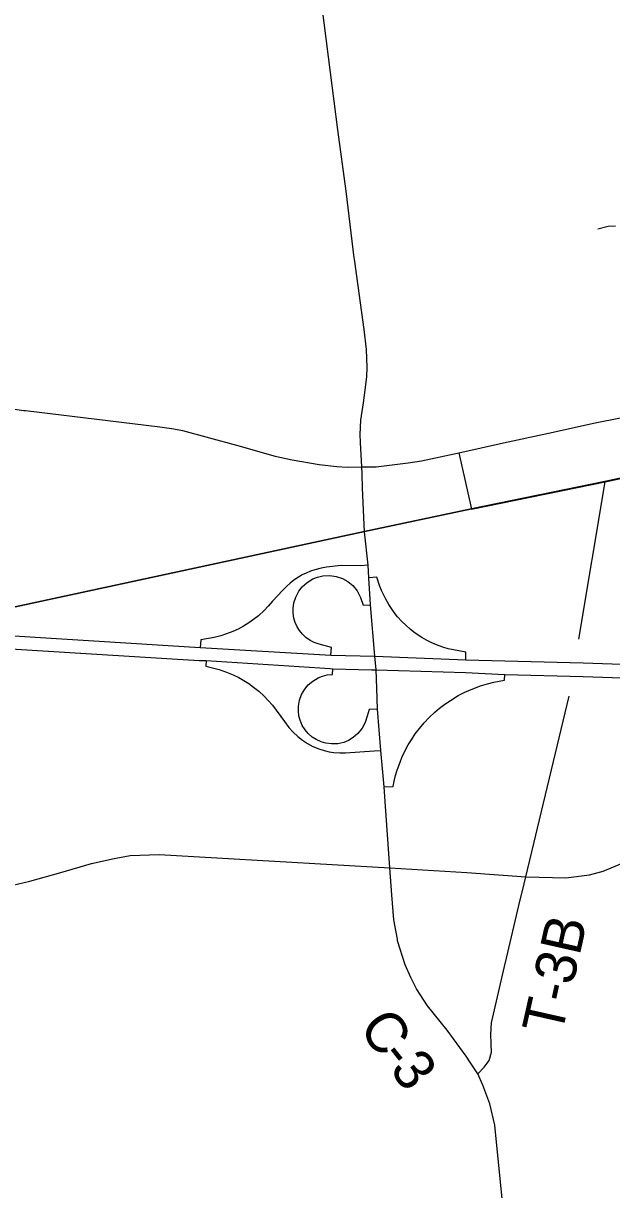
# Model space of a CAD drawing. Extents: x 114843 to 284848, y 317643 to 566895.
# Drawn here: x 161344 to 165677, y 388525 to 397107 of the extents above; entities that cross this region are included whole.
import ezdxf

# ---------------------------------------------------------------- set-up
doc = ezdxf.new("R2010")
doc.units = 0
for name, color, linetype in [('GM_X_City_Street', 7, 'Continuous'), ('GM_X_County_Road', 7, 'Continuous'), ('GM_X_County_Road_Text', 7, 'Continuous'), ('GM_X_Interchange_Ramps', 7, 'Continuous'), ('GM_X_Interstate_Route', 7, 'Continuous'), ('GM_X_Minor_River', 7, 'Continuous'), ('GM_X_Township', 7, 'Continuous'), ('GM_X_Township_Road', 7, 'Continuous'), ('GM_X_Township_Road_Text', 7, 'Continuous')]:
    doc.layers.add(name, color=color, linetype=linetype)

msp = doc.modelspace()

# ---------------------------------------------------------------- linework, layer by layer
at = {"layer": 'GM_X_City_Street'}
msp.add_line((165436.3, 392575.6), (165629.1, 393733.2), dxfattribs=at)
msp.add_lwpolyline([(164550.9, 393947.4), (164646.1, 393531.4), (165629.1, 393733.2), (166832.8, 393991.9), (166855.9, 394072.1)], dxfattribs=at)
at = {"layer": 'GM_X_County_Road'}
for p, q in [((163843.5, 393687.7), (163839, 393791.8)), ((164009.3, 391380.9), (164001.6, 391489.3)), ((164043.9, 390892.7), (164009.3, 391380.9)), ((164099, 390368.2), (164089.5, 390420.9))]:
    msp.add_line(p, q, dxfattribs=at)
for points in [[(163782, 395383.1), (163722.1, 395871.4), (163661.3, 396324.8), (163607.3, 396744.6), (163495.7, 397614.5), (163462.6, 397843.4), (163412.2, 398198.1), (163388.1, 398389), (163336.1, 398824), (163294.3, 399138.7)], [(163864.5, 394428.3), (163875.2, 394508.9), (163876.9, 394575.1), (163872.7, 394708.6), (163854.3, 394855.1), (163783.3, 395372.4), (163782, 395383.1)], [(158051.1, 394924.1), (158243, 394831), (158581.1, 394650), (158679, 394608.1), (158759.6, 394581.1), (158889.1, 394540.8), (159001.3, 394514.9), (159177.3, 394502.5), (159807.2, 394444.8), (160841.5, 394321.2), (161190.2, 394279.7), (161349.2, 394259.6), (161359.6, 394258.3)], [(163839, 393791.8), (163836.8, 393843.8), (163826.6, 394023.2), (163826.2, 394083), (163830.9, 394188.3), (163849.5, 394315.5), (163864.5, 394428.3)], [(161359.6, 394258.3), (161965.9, 394184.1), (162349.7, 394138.3), (162453.1, 394122.9), (162515.9, 394111.2), (162914.8, 394002.8), (163199.2, 393922.9), (163323.6, 393894.9), (163524.4, 393860.4), (163653.9, 393847.3), (163728.8, 393842.2), (163836.8, 393843.8)], [(163836.8, 393843.8), (163942.3, 393843.5), (164178.9, 393873.2), (164276.6, 393889), (164550.9, 393947.4), (164880.6, 394020), (165212.6, 394091.2), (165555.6, 394168.6), (165741.4, 394205.3), (165833.5, 394218.9), (165929.9, 394223.9), (166035, 394219.5), (166183.2, 394202.5), (166494.6, 394134.9), (166681.8, 394096.7), (166855.9, 394072.1), (166992.9, 394067), (167060, 394070.1), (167130.6, 394077.5), (167216.7, 394088.9), (167291.9, 394103.5)], [(163947.9, 392216.4), (163943.3, 392350.4), (163934.2, 392450), (163902.3, 392829.1), (163889.6, 393027.5), (163883.7, 393120.2), (163857.3, 393365), (163843.5, 393687.7)], [(164001.6, 391489.3), (163977.5, 391757.1), (163953.3, 392061.7), (163947.9, 392216.4)], [(164043.9, 390892.7), (164610.3, 390859.4), (165045.2, 390826.7), (165340.2, 390818.9), (165514.6, 390842.4), (165614.9, 390869.6), (165733.1, 390919.1), (165823.7, 390970.6), (165911.4, 391037.6), (165996.3, 391096.6), (166075.2, 391155.4), (166130, 391188.6), (166183.1, 391217), (166258.9, 391249.1), (166336.9, 391278.3), (166419.6, 391300.7), (166536.9, 391315.1), (166636.2, 391317.3), (166680.6, 391316.2), (166752.2, 391308.4), (166808.7, 391298.2), (166895.4, 391280.8), (167236.8, 391210.3), (167694.6, 391114.2)], [(160989.5, 390730.9), (161041.8, 390731.9), (161118.9, 390740.9), (161226.7, 390756.5), (161392.6, 390795.8), (161620.7, 390858.8), (161846.6, 390926), (162013.5, 390963.2), (162131.9, 390985.2), (162345.6, 390991), (164043.9, 390892.7)], [(164089.5, 390420.9), (164073.5, 390510.5), (164057.2, 390695.6), (164043.9, 390892.7)], [(164632.8, 389467.3), (164606.6, 389507.4), (164466.3, 389699.2), (164320.1, 389878.9), (164240, 390002.3), (164197.6, 390087.1), (164156.6, 390180.9), (164100.8, 390357.6), (164099, 390368.2)], [(164932.4, 387845.1), (164817.9, 389000.6), (164780.9, 389157.7), (164729.1, 389293.2), (164691.2, 389378.1), (164632.8, 389467.3)]]:
    msp.add_lwpolyline(points, dxfattribs=at)
at = {"layer": 'GM_X_Interchange_Ramps'}
for points in [[(163883.7, 393120.2), (163828, 393116.1), (163684.5, 393118), (163578.3, 393106.7), (163536.8, 393097.3), (163491.4, 393086.2), (163459.6, 393075.7), (163427.8, 393062.8), (163398.7, 393048.6), (163370.2, 393032.3), (163337.2, 393010.2), (163308.5, 392987.6), (163281.6, 392963.1), (163255.8, 392935.9), (163179, 392856.5), (163147.2, 392818.6), (163117.5, 392787.5), (163075.4, 392748.8), (163038.7, 392719.6), (163004.4, 392695.5), (162966, 392671.6), (162927.3, 392650.8), (162887, 392632), (162841.5, 392614.1), (162799.7, 392600.6), (162750, 392588), (162651.4, 392570.1), (162647.4, 392514)], [(163609.7, 392458.8), (163613.6, 392514.7), (163523.4, 392538.6), (163486.6, 392551.3), (163457.7, 392566), (163426.1, 392588.1), (163399.6, 392613), (163378.1, 392639.6), (163361.4, 392666.8), (163347.4, 392698), (163337.8, 392730.2), (163332.2, 392767), (163331.8, 392802.8), (163337.7, 392844.4), (163351, 392886.3), (163373.3, 392928.5), (163398.8, 392961.4), (163435, 392994.1), (163476.9, 393019.6), (163509.9, 393032.8), (163550.2, 393042.2), (163601.4, 393044.9), (163649.2, 393038), (163694.5, 393022.5), (163734, 393000.4), (163770, 392970.8), (163801.8, 392932.5), (163828.2, 392882.9), (163847.4, 392825.1), (163902.3, 392829.1)], [(164602.5, 392424.2), (164603.5, 392480.6), (164511.7, 392496.5), (164474.2, 392505.4), (164442, 392514.7), (164406.7, 392526.7), (164374.1, 392539.7), (164348.8, 392551.1), (164314.8, 392568.1), (164280.1, 392588), (164251.9, 392606), (164220.4, 392628.4), (164192.8, 392650.2), (164160.8, 392678.4), (164132.7, 392705.9), (164101.2, 392740.7), (164076.4, 392771.5), (164055, 392801.3), (164035.8, 392830.8), (164013.5, 392869.6), (163996.4, 392903.6), (163982.8, 392934.1), (163968.4, 392971.7), (163948.5, 393031.9), (163889.6, 393027.5)], [(162690.4, 392419.7), (162688.1, 392378.1), (162787.2, 392352.1), (162840.8, 392334.1), (162889.2, 392314), (162930.5, 392293.8), (162968.4, 392272.5), (163004.3, 392249.7), (163040.3, 392224), (163077.8, 392193.8), (163117.2, 392157.6), (163148.8, 392124.7), (163178.5, 392090.1), (163268.8, 391970.8), (163300, 391927.1), (163330.9, 391891.9), (163366.1, 391858.7), (163399.9, 391832.3), (163436.1, 391808.7), (163476.7, 391787.1), (163520.6, 391768.8), (163560.1, 391756.3), (163595.8, 391748), (163630.5, 391742.6), (163675.3, 391739.1), (163718, 391739.6), (163927.3, 391754.4), (163977.5, 391757.1)], [(163953.3, 392061.7), (163892.1, 392059.1), (163876.9, 392010.1), (163862.6, 391963.1), (163840.8, 391921.5), (163808.6, 391881.3), (163774.3, 391851.9), (163739.4, 391831.1), (163704.4, 391816.9), (163660.3, 391806.9), (163612.9, 391804.9), (163571.2, 391810.4), (163537.8, 391820.1), (163501.1, 391837), (163472.8, 391855.3), (163442.2, 391882.1), (163419.5, 391909), (163399.1, 391941.6), (163382.8, 391979.9), (163374.4, 392011.9), (163370.1, 392046.2), (163370.8, 392083.5), (163378.2, 392126), (163393.6, 392168.7), (163417.3, 392209.2), (163442.9, 392239.9), (163475.8, 392268.2), (163516.3, 392292.1), (163548.3, 392304.7), (163582, 392313), (163620.5, 392316.7), (163623.1, 392358.4)], [(164001.6, 391489.3), (164068, 391492.9), (164076, 391531.5), (164086.4, 391572.7), (164095.2, 391604.8), (164107, 391639.3), (164118.7, 391671.2), (164133.1, 391706.1), (164157.4, 391757.3), (164179.7, 391798.2), (164202.1, 391835.5), (164231.2, 391878.6), (164261.3, 391918.5), (164296.1, 391959.8), (164333.1, 391999), (164375.1, 392038.8), (164409.3, 392067.7), (164448.8, 392097.9), (164489.5, 392125.6), (164547, 392160.4), (164596, 392185.7), (164656, 392211.6), (164712.3, 392232.1), (164763.1, 392247.3), (164808.8, 392258.5), (164888.5, 392274.3), (164889.9, 392316)]]:
    msp.add_lwpolyline(points, dxfattribs=at)
at = {"layer": 'GM_X_Interstate_Route'}
for points in [[(160999.8, 392616.8), (162647.4, 392514), (163609.7, 392458.8), (163934.2, 392450), (164602.5, 392424.2), (165466.2, 392400.7), (166817.4, 392356.3), (167488.8, 392337.5), (168683, 392293.3), (169218.1, 392279), (171400.5, 392211.6), (172034.3, 392192.9), (172084.3, 392190.4), (172687, 392167.1), (172737.1, 392165.2), (172771.9, 392164.2), (172912.3, 392158), (173104.7, 392149.4), (174429.9, 392104.6), (174582.3, 392093.6)], [(160891, 392527.8), (162640.6, 392420.2), (162690.4, 392419.7), (163528.3, 392365.3)], [(163528.3, 392365.3), (163602.8, 392360.4), (163623.1, 392358.4), (163909, 392351.2)], [(163909, 392351.2), (163943.3, 392350.4), (164600.8, 392330.1), (164889.9, 392316), (165468.3, 392300.2), (166819.5, 392255.7), (167490.9, 392236.9), (168685, 392192.7), (169048.9, 392183)]]:
    msp.add_lwpolyline(points, dxfattribs=at)
at = {"layer": 'GM_X_Minor_River'}
msp.add_lwpolyline([(165574.4, 395595.3), (165652.5, 395615.1), (165706.5, 395616.9)], dxfattribs=at)
at = {"layer": 'GM_X_Township'}
for points in [[(166831.6, 393994.7), (165627.9, 393736.1), (164644.9, 393534.2), (163856.1, 393367.8), (160939.7, 392740.6), (160737.7, 392736.2), (156282.4, 393021.8), (156176.7, 393033.8)], [(156176.7, 393033.8), (156282.4, 393021.8), (160737.7, 392736.2), (160939.7, 392740.6), (163856.1, 393367.8), (164644.9, 393534.2), (165627.9, 393736.1), (166831.6, 393994.7)]]:
    msp.add_lwpolyline(points, dxfattribs=at)
at = {"layer": 'GM_X_Township_Road'}
for points in [[(165032.8, 390776.5), (165045.2, 390826.7), (165363.3, 392157)], [(164887.8, 390168.7), (164901.6, 390229.6), (164993, 390615.7), (165032.8, 390776.5)], [(164789.4, 389604.4), (164787.7, 389667.1), (164793.1, 389752.3), (164887.8, 390168.7)], [(164691.2, 389378.1), (164738.6, 389427.8), (164774.1, 389475.8), (164791.6, 389537.2), (164789.7, 389593.9), (164789.4, 389604.4)]]:
    msp.add_lwpolyline(points, dxfattribs=at)

# ---------------------------------------------------------------- texts
at = {"layer": 'GM_X_County_Road_Text'}
for s, rotation, p in [('C', 305.10828, (163809, 389719.1)), ('-', 308.56996, (163961.6, 389503.2)), ('3', 306.6913, (164036.1, 389409.8))]:
    msp.add_text(s, height=300, rotation=rotation, dxfattribs=at).set_placement(p)
at = {"layer": 'GM_X_Township_Road_Text'}
msp.add_text('T-3B', height=300.02, rotation=77.32167, dxfattribs=at).set_placement((165307.8, 389652.8))

doc.saveas('drawing.dxf')
